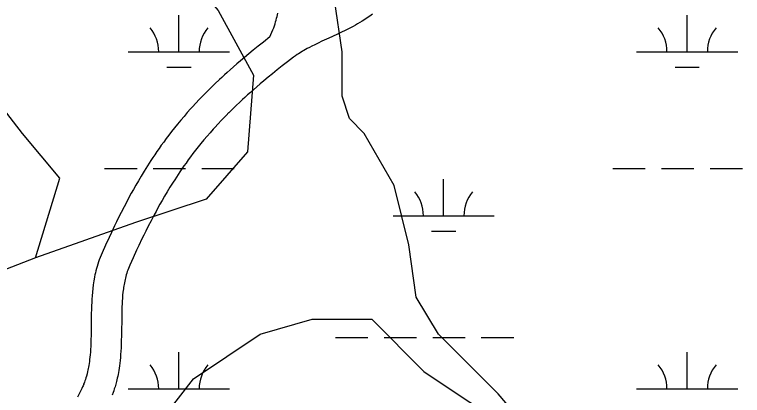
# Model space of a CAD drawing. Extents: x 3177185 to 3215018, y 812988 to 838321.
# Drawn here: x 3182769 to 3183488, y 821155 to 821531 of the extents above; entities that cross this region are included whole.
import ezdxf

# ---------------------------------------------------------------- set-up
doc = ezdxf.new("R2010")
doc.units = 0
for name, color, linetype in [('V-ROAD-CNTR', 7, 'Continuous'), ('V-TOPO-SHOR', 7, 'Continuous'), ('V-WETL-SWMP', 7, 'Continuous')]:
    doc.layers.add(name, color=color, linetype=linetype)

msp = doc.modelspace()

# ---------------------------------------------------------------- linework, layer by layer
at = {"layer": 'V-ROAD-CNTR'}
for points in [[(3183122.35, 821531.45), (3183119.79, 821529.57), (3183117.24, 821527.8), (3183114.77, 821526.15), (3183112.36, 821524.63), (3183110.01, 821523.2), (3183107.74, 821521.87), (3183105.54, 821520.63), (3183103.41, 821519.47), (3183101.34, 821518.37), (3183099.31, 821517.33), (3183095.5, 821515.42), (3183091.9, 821513.69), (3183088.54, 821512.12), (3183082.38, 821509.3), (3183077.07, 821506.9), (3183072.53, 821504.83), (3183068.65, 821503.01), (3183065.33, 821501.41), (3183062.48, 821499.99), (3183060.05, 821498.73), (3183057.96, 821497.6), (3183056.16, 821496.6), (3183054.61, 821495.71), (3183053.31, 821494.94), (3183050.97, 821493.5), (3183049.29, 821492.42), (3183048.09, 821491.61), (3183046.25, 821490.32), (3183044.41, 821488.97), (3183038.64, 821484.58), (3183033.25, 821480.4), (3183028.25, 821476.45), (3183023.6, 821472.73), (3183019.29, 821469.2), (3183015.27, 821465.88), (3183011.54, 821462.73), (3183008.07, 821459.76), (3183004.84, 821456.94), (3183001.84, 821454.29), (3182999.03, 821451.77), (3182996.42, 821449.4), (3182993.99, 821447.16), (3182991.73, 821445.05), (3182987.49, 821441.02), (3182983.82, 821437.45), (3182980.59, 821434.25)], [(3183021.18, 821509), (3183024.12, 821516.2), (3183024.87, 821518.16), (3183025.55, 821520.09), (3183026.18, 821521.98), (3183026.75, 821523.84), (3183027.27, 821525.65), (3183027.74, 821527.43), (3183028.16, 821529.16), (3183028.54, 821530.85), (3183028.88, 821532.5)], [(3183021.18, 821509), (3183014.78, 821504.03), (3183009.58, 821499.93), (3183004.73, 821496.05), (3183000.23, 821492.37), (3182996.03, 821488.89), (3182992.11, 821485.59), (3182988.46, 821482.46), (3182985.06, 821479.5), (3182981.89, 821476.69), (3182978.93, 821474.04), (3182976.17, 821471.53), (3182973.59, 821469.15), (3182971.17, 821466.89), (3182966.7, 821462.65), (3182962.8, 821458.86), (3182959.47, 821455.55)], [(3182959.37, 821455.46), (3182956.47, 821452.53), (3182953.91, 821449.89), (3182951.66, 821447.55), (3182947.79, 821443.45), (3182944.89, 821440.31), (3182942.72, 821437.92), (3182939.51, 821434.32), (3182936.3, 821430.65), (3182932.98, 821426.76), (3182929.82, 821422.95), (3182926.81, 821419.23), (3182923.96, 821415.61), (3182921.24, 821412.09), (3182918.66, 821408.66), (3182916.19, 821405.32), (3182913.85, 821402.07), (3182911.61, 821398.9), (3182909.47, 821395.82), (3182907.43, 821392.83), (3182905.48, 821389.92), (3182903.62, 821387.09), (3182901.84, 821384.35), (3182900.13, 821381.66), (3182896.9, 821376.49), (3182893.92, 821371.59), (3182891.2, 821366.98), (3182888.68, 821362.65), (3182886.37, 821358.57), (3182884.24, 821354.73), (3182882.26, 821351.12), (3182880.43, 821347.71), (3182877.08, 821341.36), (3182874.2, 821335.76), (3182871.73, 821330.84), (3182869.6, 821326.52), (3182867.75, 821322.73), (3182864.59, 821316.12), (3182862.23, 821311.12), (3182858.78, 821303.63), (3182855.35, 821296.05), (3182854.37, 821293.78), (3182853.44, 821291.47), (3182852.59, 821289.19), (3182851.81, 821286.95), (3182851.09, 821284.73), (3182850.44, 821282.55), (3182849.84, 821280.4), (3182849.3, 821278.28), (3182848.8, 821276.19), (3182848.35, 821274.14), (3182847.94, 821272.12), (3182847.57, 821270.13), (3182847.24, 821268.18), (3182846.94, 821266.26), (3182846.66, 821264.33), (3182846.2, 821260.67), (3182845.82, 821257.09), (3182845.52, 821253.63), (3182845.29, 821250.3), (3182845.11, 821247.09), (3182844.97, 821243.99), (3182844.86, 821240.97), (3182844.72, 821235.24), (3182844.46, 821214.27), (3182844.38, 821210.49), (3182844.27, 821206.96), (3182844.13, 821203.7), (3182843.96, 821200.67), (3182843.77, 821197.87), (3182843.56, 821195.27), (3182843.33, 821192.86), (3182843.08, 821190.64), (3182842.82, 821188.57), (3182842.54, 821186.65), (3182842.26, 821184.87), (3182841.98, 821183.21), (3182841.69, 821181.68), (3182841.4, 821180.25), (3182841.12, 821178.97), (3182840.52, 821176.46), (3182839.96, 821174.34), (3182839.42, 821172.51), (3182838.93, 821170.93), (3182838.47, 821169.56), (3182838.06, 821168.42), (3182837.18, 821166.11)], [(3182980.69, 821434.35), (3182977.87, 821431.51), (3182975.47, 821429.04), (3182973.39, 821426.87), (3182969.73, 821422.99), (3182967.02, 821420.06), (3182965.02, 821417.85), (3182961.99, 821414.46), (3182959.01, 821411.04), (3182955.93, 821407.44), (3182953.02, 821403.93), (3182950.25, 821400.51), (3182947.62, 821397.17), (3182945.11, 821393.91), (3182942.71, 821390.73), (3182940.43, 821387.64), (3182938.25, 821384.62), (3182936.18, 821381.69), (3182934.19, 821378.83), (3182932.29, 821376.04), (3182930.48, 821373.33), (3182928.74, 821370.69), (3182927.08, 821368.12), (3182925.5, 821365.64), (3182922.44, 821360.76), (3182919.65, 821356.16), (3182917.08, 821351.82), (3182914.71, 821347.73), (3182912.53, 821343.88), (3182910.51, 821340.24), (3182908.63, 821336.82), (3182906.91, 821333.61), (3182903.7, 821327.51), (3182900.95, 821322.16), (3182898.58, 821317.45), (3182896.53, 821313.31), (3182894.76, 821309.68), (3182891.69, 821303.26), (3182889.43, 821298.45), (3182886.07, 821291.16), (3182882.79, 821283.91), (3182882.06, 821282.22), (3182881.41, 821280.61), (3182880.81, 821279.01), (3182880.25, 821277.41), (3182879.74, 821275.82), (3182879.27, 821274.24), (3182878.83, 821272.65), (3182878.42, 821271.08), (3182878.05, 821269.51), (3182877.71, 821267.95), (3182877.39, 821266.4), (3182877.11, 821264.85), (3182876.84, 821263.31), (3182876.6, 821261.79), (3182876.39, 821260.31), (3182876, 821257.23), (3182875.69, 821254.24), (3182875.43, 821251.3), (3182875.23, 821248.4), (3182875.07, 821245.57), (3182874.95, 821242.78), (3182874.85, 821240.07), (3182874.72, 821234.69), (3182874.46, 821213.75), (3182874.37, 821209.68), (3182874.25, 821205.85), (3182874.1, 821202.24), (3182873.91, 821198.83), (3182873.69, 821195.62), (3182873.44, 821192.6), (3182873.17, 821189.76), (3182872.87, 821187.08), (3182872.55, 821184.56), (3182872.21, 821182.19), (3182871.86, 821179.97), (3182871.5, 821177.88), (3182871.13, 821175.92), (3182870.76, 821174.09), (3182870.37, 821172.31), (3182869.61, 821169.13), (3182868.86, 821166.29), (3182868.14, 821163.81), (3182867.46, 821161.64), (3182866.82, 821159.75), (3182866.21, 821158.04), (3182865.2, 821155.4)], [(3182837.32, 821166.47), (3182836.62, 821164.77), (3182836.15, 821163.68), (3182835.35, 821161.96), (3182834.49, 821160.22), (3182832.75, 821156.87), (3182830.98, 821153.51)]]:
    msp.add_lwpolyline(points, dxfattribs=at)
at = {"layer": 'V-TOPO-SHOR'}
for points in [[(3182620.76, 822117.28), (3182620.76, 822035.8), (3182632.4, 821965.96), (3182649.86, 821919.4), (3182678.96, 821872.85), (3182777.9, 821715.71), (3182801.18, 821674.97), (3182841.92, 821640.05), (3182876.84, 821610.95), (3182935.04, 821576.03), (3182969.96, 821535.29), (3183004.88, 821471.27), (3182999.06, 821395.62), (3182958.32, 821349.06), (3182888.48, 821325.78), (3182789.54, 821290.86), (3182713.88, 821261.76), (3182649.86, 821226.84), (3182661.5, 821174.46), (3182655.68, 821139.54)], [(3182789.54, 821290.86), (3182813.51, 821369.75), (3182776.82, 821413.77), (3182725.46, 821479.81), (3182637.4, 821538.51), (3182608.05, 821589.87), (3182571.37, 821633.9), (3182542.02, 821677.93), (3182497.99, 821721.95), (3182475.98, 821758.64), (3182453.97, 821810), (3182424.62, 821883.38), (3182409.94, 821920.06), (3182380.59, 821971.43), (3182255.85, 822022.79), (3182043.06, 822000.78), (3181991.7, 822008.12), (3181903.65, 822015.45), (3181830.27, 822015.45), (3181698.2, 822022.79), (3181353.33, 822030.13)], [(3183290.45, 821105.6), (3183246.42, 821156.96), (3183187.72, 821215.66), (3183165.71, 821252.35), (3183158.37, 821303.71), (3183143.7, 821362.41), (3183114.35, 821413.77), (3183099.67, 821428.45), (3183092.33, 821450.46), (3183092.33, 821494.49), (3183085, 821545.85), (3183077.66, 821575.2), (3183040.97, 821619.22), (3183033.63, 821655.91), (3183018.96, 821699.94), (3182982.27, 821743.96), (3182982.27, 821743.96), (3182916.23, 821787.99)], [(3182609.12, 821087.16), (3182674.09, 821061.57), (3182754.81, 821039.56), (3182828.18, 821054.23), (3182894.22, 821105.6), (3182945.58, 821171.63), (3183011.62, 821215.66), (3183062.98, 821230.33), (3183121.68, 821230.33), (3183173.05, 821178.97), (3183217.07, 821149.62), (3183290.45, 821105.6)]]:
    msp.add_lwpolyline(points, dxfattribs=at)
at = {"layer": 'V-WETL-SWMP'}
for p, q in [((3182931.28, 821494.48), (3182931.28, 821530.48)), ((3183433.18, 821494.48), (3183433.18, 821530.48)), ((3182881.28, 821494.48), (3182981.28, 821494.48)), ((3183383.18, 821494.48), (3183483.18, 821494.48)), ((3182919.28, 821479.05), (3182943.28, 821479.05)), ((3183421.18, 821479.05), (3183445.18, 821479.05)), ((3182857.87, 821379.05), (3182889.87, 821379.05)), ((3182905.87, 821379.05), (3182937.87, 821379.05)), ((3182953.87, 821379.05), (3182985.87, 821379.05)), ((3183359.78, 821379.05), (3183391.78, 821379.05)), ((3183407.78, 821379.05), (3183439.78, 821379.05)), ((3183455.78, 821379.05), (3183487.78, 821379.05)), ((3183192.71, 821332.62), (3183192.71, 821368.62)), ((3183142.71, 821332.62), (3183242.71, 821332.62)), ((3183180.71, 821317.19), (3183204.71, 821317.19)), ((3183085.87, 821212.55), (3183117.87, 821212.55)), ((3183133.87, 821212.55), (3183165.87, 821212.55)), ((3183181.87, 821212.55), (3183213.87, 821212.55)), ((3183229.87, 821212.55), (3183261.87, 821212.55)), ((3182931.28, 821161.81), (3182931.28, 821197.81)), ((3183433.18, 821161.81), (3183433.18, 821197.81)), ((3182881.28, 821161.81), (3182981.28, 821161.81)), ((3183383.18, 821161.81), (3183483.18, 821161.81))]:
    msp.add_line(p, q, dxfattribs=at)
for centre, start, end in [((3182876.03, 821494.96), 359.22818, 40.77184), ((3182986.52, 821494.96), 139.22818, 180.77184), ((3183377.94, 821494.96), 359.22818, 40.77184), ((3183488.43, 821494.96), 139.22818, 180.77184), ((3183137.47, 821333.1), 359.22818, 40.77184), ((3183247.96, 821333.1), 139.22818, 180.77184), ((3182876.03, 821162.28), 359.22818, 40.77184), ((3182986.52, 821162.28), 139.22818, 180.77184), ((3183377.94, 821162.28), 359.22818, 40.77184), ((3183488.43, 821162.28), 139.22818, 180.77184)]:
    msp.add_arc(centre, 35.25, start, end, dxfattribs=at)

doc.saveas('drawing.dxf')
